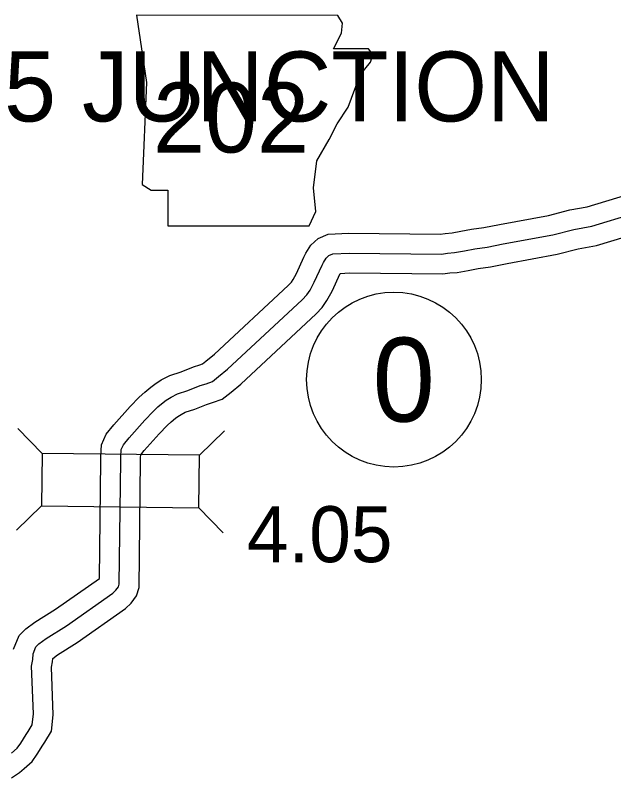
# Model space of a CAD drawing. Extents: x 31699 to 244310, y -8841 to 11474.
# Drawn here: x 147104.7 to 147406.2, y 103.3 to 487 of the extents above; entities that cross this region are included whole.
import ezdxf

# ---------------------------------------------------------------- set-up
doc = ezdxf.new("R2010")
doc.units = 0
for name, color, linetype in [('B_Logo', 7, 'Continuous'), ('G-ANNO-TEXT', 7, 'Continuous'), ('R_Border Notes', 7, 'Continuous'), ('R_XS_EARTHWORK_STAGE1', 7, 'Continuous'), ('R_XS_EARTHWORK_STAGE2', 7, 'Continuous'), ('S_WALL', 7, 'Continuous')]:
    doc.layers.add(name, color=color, linetype=linetype)

msp = doc.modelspace()

# ---------------------------------------------------------------- linework, layer by layer
at = {"layer": 'B_Logo'}
msp.add_lwpolyline([(147102.82, 115.6), (147105.71, 118.19), (147107.53, 120.74), (147110.21, 125.06), (147111.21, 126.57), (147113.27, 130), (147113.9, 135.43), (147113.01, 159.5), (147113.54, 162.8), (147113.75, 165.68), (147115.14, 169.14), (147116.67, 170.61), (147120.35, 173.44), (147130.48, 179.74), (147153.9, 196.16), (147155.44, 197.63), (147156.69, 199.42), (147157.1, 200.71), (147157.86, 262.91), (147157.85, 264.78), (147158.09, 268.4), (147159.19, 270.85), (147162.04, 274.37), (147169.92, 283.26), (147174.27, 287.65), (147176.57, 289.88), (147179.28, 292.07), (147180.83, 293.27), (147183.22, 294.84), (147186.42, 296.44), (147191.74, 298.2), (147197.84, 300.6), (147200.86, 301.53), (147204.01, 302.67), (147207.11, 305.13), (147211.68, 308.93), (147249.17, 343.85), (147251.53, 346.35), (147253.23, 348.69), (147255.33, 352.66), (147259.3, 361.17), (147259.9, 362.6), (147261.27, 364.79), (147262.75, 366.13), (147264.65, 366.94), (147272.89, 367.29), (147319.36, 366.79), (147322.47, 367.26), (147325.99, 367.54), (147330.95, 368.42), (147336.23, 369.44), (147342.39, 370.3), (147350.52, 371.92), (147375.44, 376.51), (147386.12, 379.24), (147395.18, 380.89), (147416.16, 387.26)], dxfattribs=at)
at = {"layer": 'G-ANNO-TEXT'}
msp.add_lwpolyline([(147165.83, 486.97), (147170.91, 453.13), (147168.65, 401.81), (147173.16, 398.99), (147181.62, 398.99), (147181.62, 380.95), (147252.68, 380.95), (147256.06, 388.28), (147254.93, 400.12), (147256.63, 413.66), (147262.83, 424.37), (147266.78, 432.27), (147272.42, 440.72), (147275.8, 449.75), (147278.62, 457.08), (147283.7, 463.28), (147284.82, 467.23), (147282.57, 470.05), (147265.09, 470.05), (147269.03, 477.94), (147269.6, 483.02), (147267.26, 486.92)], close=True, dxfattribs=at)
at = {"layer": 'R_Border Notes'}
msp.add_circle((147295.45, 303.62), 44, dxfattribs=at)
at = {"layer": 'R_XS_EARTHWORK_STAGE1'}
for p, q in [((147118.3, 266.51), (147106.01, 279.1)), ((147197.5, 265.54), (147210.09, 277.84)), ((147117.98, 240.11), (147105.39, 227.82)), ((147197.17, 239.15), (147209.47, 226.55))]:
    msp.add_line(p, q, dxfattribs=at)
msp.add_lwpolyline([(147117.98, 240.11), (147197.17, 239.15), (147197.5, 265.54), (147118.3, 266.51)], close=True, dxfattribs=at)
at = {"layer": 'R_XS_EARTHWORK_STAGE2'}
for points in [[(147103.89, 167.95), (147106.66, 174.87), (147110.15, 178.21), (147114.65, 181.67), (147124.96, 188.09), (147147.14, 203.64), (147147.86, 262.94), (147147.85, 265.09), (147148.24, 270.85), (147150.59, 276.12), (147154.41, 280.84), (147162.62, 290.1), (147167.23, 294.75), (147169.94, 297.38), (147173.07, 299.91), (147175.01, 301.41), (147178.22, 303.52), (147182.59, 305.71), (147188.34, 307.61), (147194.53, 310.05), (147197.7, 311.02), (147199.07, 311.51), (147200.79, 312.89), (147205.07, 316.44), (147242.12, 350.94), (147243.81, 352.74), (147244.72, 353.99), (147246.37, 357.11), (147250.16, 365.24), (147251, 367.23), (147253.54, 371.28), (147257.28, 374.66), (147262.39, 376.85), (147272.74, 377.29), (147318.66, 376.8), (147321.33, 377.2), (147324.71, 377.47), (147329.12, 378.25), (147334.59, 379.31), (147340.72, 380.17), (147348.64, 381.74), (147373.3, 386.29), (147383.99, 389.01), (147392.82, 390.63), (147413.23, 396.82)], [(147102.84, 103.31), (147106.81, 105.98), (147109.29, 107.97), (147113.2, 111.48), (147115.85, 115.19), (147118.63, 119.66), (147119.67, 121.24), (147122.95, 126.7), (147123.92, 135.04), (147123.04, 158.89), (147123.48, 161.64), (147123.61, 163.33), (147126.05, 165.21), (147135.99, 171.4), (147160.26, 188.41), (147163.05, 191.08), (147165.75, 194.92), (147167.09, 199.09), (147167.86, 262.88), (147167.85, 264.47), (147167.94, 265.76), (147169.67, 267.91), (147177.22, 276.42), (147181.3, 280.54), (147183.21, 282.39), (147185.48, 284.23), (147186.64, 285.12), (147188.22, 286.16), (147190.26, 287.18), (147195.15, 288.8), (147201.14, 291.15), (147204.03, 292.04), (147208.96, 293.82), (147213.42, 297.38), (147218.28, 301.42), (147256.22, 336.75), (147259.25, 339.96), (147261.74, 343.39), (147264.28, 348.2), (147268.43, 357.09), (147273.05, 357.29), (147320.05, 356.78), (147323.61, 357.32), (147327.26, 357.61), (147332.77, 358.58), (147337.88, 359.58), (147344.06, 360.44), (147352.4, 362.1), (147377.59, 366.74), (147388.26, 369.46), (147397.54, 371.16), (147419.09, 377.7)]]:
    msp.add_lwpolyline(points, dxfattribs=at)

# ---------------------------------------------------------------- texts
at = {"layer": 'G-ANNO-TEXT'}
msp.add_text('202', height=35.2, dxfattribs=at).set_placement((147174.16, 417.9))
at = {"layer": 'R_Border Notes'}
msp.add_text('0', height=42.24, dxfattribs=at).set_placement((147284.69, 282.5))
at = {"layer": 'R_XS_EARTHWORK_STAGE1'}
msp.add_text('U.S. 62/U.S.65 JUNCTION', height=35.1999, dxfattribs=at).set_placement((146811.34, 433.54))
at = {"layer": 'S_WALL'}
msp.add_text('4.05', height=28.16, dxfattribs=at).set_placement((147221.41, 211.77))

doc.saveas('drawing.dxf')
